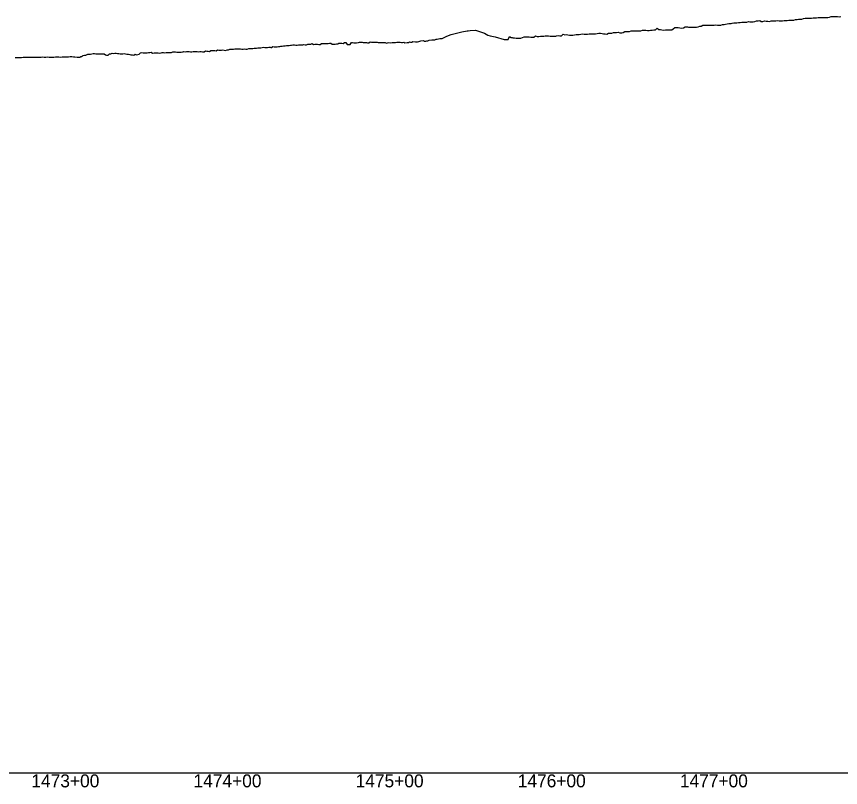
# Model space of a CAD drawing. Extents: x -3793 to 50787, y -1075 to 6138.
# Drawn here: x 34649 to 35158, y 991 to 1467 of the extents above; entities that cross this region are included whole.
import ezdxf

# ---------------------------------------------------------------- set-up
doc = ezdxf.new("R2010")
doc.units = 0
for name, color, linetype in [('RD_DDB_Profile_EX', 7, 'Continuous'), ('RD_DDB_StaTX', 7, 'Continuous'), ('RD_GPK_Profile_Cell', 7, 'Continuous')]:
    doc.layers.add(name, color=color, linetype=linetype)

msp = doc.modelspace()

# ---------------------------------------------------------------- linework, layer by layer
at = {"layer": 'RD_DDB_Profile_EX'}
for points in [[(35035.391651, 1458.13862), (35036.392072, 1458.197585), (35037.392624, 1458.24797), (35038.392171, 1457.89383), (35039.39264, 1458.00756), (35040.392297, 1458.11593), (35041.392767, 1458.152355), (35042.393317, 1458.35763), (35043.384661, 1458.311985), (35044.384306, 1459.4276), (35045.384777, 1458.61194), (35046.385248, 1458.620795), (35047.3858, 1458.393455), (35048.385447, 1458.297135), (35049.577923, 1458.320765), (35050.385572, 1458.406095), (35051.386115, 1458.415175), (35052.386735, 1458.37481), (35053.386472, 1458.46521), (35054.387016, 1459.113685), (35055.387559, 1459.84906), (35056.388103, 1459.853605), (35057.387918, 1459.77194), (35058.388463, 1459.543555), (35059.379832, 1459.36934), (35060.648535, 1459.71543), (35061.649123, 1460.173235), (35062.649712, 1460.31524), (35063.102032, 1460.225095), (35063.650332, 1460.14188), (35064.650978, 1460.0645), (35065.651625, 1460.028575), (35066.652271, 1460.042755), (35067.652917, 1460.002645), (35068.652958, 1460.139925), (35069.653605, 1460.33236), (35070.654251, 1460.661645), (35071.65402, 1460.70826), (35072.654663, 1461.260915), (35073.646164, 1461.3116), (35074.646811, 1461.23453), (35075.647457, 1461.1943), (35076.648105, 1461.22644), (35077.64881, 1461.24122), (35078.649515, 1461.188125), (35079.650279, 1461.24452), (35080.650984, 1461.43227), (35081.651689, 1461.383615), (35082.652394, 1461.339555), (35083.653099, 1461.354775), (35084.653804, 1461.678365), (35085.654509, 1461.78433), (35086.655214, 1461.9716), (35087.655919, 1462.118155), (35088.656624, 1462.21939), (35089.656726, 1462.225675), (35090.150251, 1462.40059), (35090.648374, 1462.54879), (35091.649144, 1462.6502), (35092.649913, 1462.7206), (35093.649725, 1462.726875), (35094.650488, 1462.909215), (35095.651252, 1463.01548), (35096.652016, 1463.121795), (35097.652845, 1463.20908), (35098.653609, 1463.12032), (35099.654373, 1463.12673), (35100.655138, 1463.583505), (35101.655902, 1463.284705), (35102.656666, 1463.256315), (35103.67436, 1463.44282), (35104.658252, 1463.45986), (35105.659076, 1463.95556), (35106.659899, 1464.05714), (35107.651731, 1464.118935), (35108.652561, 1463.459035), (35109.65339, 1463.455975), (35110.65422, 1463.91599), (35111.654437, 1463.73952), (35112.655267, 1463.68632), (35113.656097, 1463.64363), (35114.656927, 1463.98823), (35115.656684, 1463.87447), (35116.657435, 1463.95994), (35117.198469, 1463.98811), (35117.658286, 1464.012205), (35118.659096, 1464.119475), (35119.659905, 1464.059555), (35120.660714, 1464.00611), (35121.661522, 1464.041575), (35122.662403, 1464.088595), (35123.663209, 1464.090485), (35124.664015, 1464.23116), (35125.655921, 1464.32718), (35126.656807, 1464.38526), (35127.656475, 1464.3269), (35128.657279, 1464.313205), (35129.658081, 1464.72684), (35130.722578, 1464.701495), (35131.659816, 1464.951015), (35132.660097, 1464.892395)], [(35132.660097, 1464.892395), (35133.660957, 1464.900315), (35134.661239, 1465.46291), (35135.662175, 1465.653865), (35136.662456, 1465.607115), (35137.663316, 1465.526415), (35138.662445, 1465.617975), (35139.663298, 1465.6584), (35140.654786, 1465.73904), (35141.655646, 1465.731315), (35142.655929, 1465.72287), (35143.656788, 1466.090285), (35144.65717, 1466.10001), (35145.658089, 1465.99261), (35146.658431, 1466.034415), (35147.659349, 1466.08681), (35148.659766, 1466.04076), (35149.660684, 1466.08163), (35150.659875, 1466.273475), (35151.660785, 1466.59689), (35152.661135, 1466.65047), (35153.662118, 1466.54375), (35154.653594, 1466.535375), (35155.653937, 1466.57724), (35156.654854, 1466.48535), (35157.770797, 1466.572485)], [(34830.786577, 1449.565575), (34831.583303, 1449.88433), (34832.379883, 1449.364965), (34833.192176, 1449.563755), (34833.976411, 1449.523175), (34834.996041, 1449.63116), (34835.789167, 1449.39047), (34836.585198, 1449.311505), (34837.380941, 1449.906385), (34838.177206, 1449.94661), (34838.975573, 1449.94499), (34840.00018, 1449.98174), (34840.792242, 1449.940215), (34841.587264, 1450.059835), (34842.381992, 1450.097905), (34843.170731, 1450.0962), (34843.966748, 1449.49954), (34844.996432, 1449.528845), (34845.787405, 1449.645365), (34846.716285, 1449.73166), (34847.375095, 1449.762875), (34848.170633, 1450.118645), (34848.965338, 1450.079485), (34850.001744, 1450.13851), (34850.791406, 1449.978125), (34851.582933, 1450.61042), (34852.376139, 1450.65055), (34853.170143, 1449.419015), (34853.963299, 1449.420005), (34855.007719, 1449.41034), (34855.7957, 1450.672365), (34856.58558, 1450.671125), (34857.377173, 1450.43423), (34858.166618, 1450.3184), (34858.952839, 1450.360615), (34860.240394, 1450.56144), (34860.809871, 1450.874715), (34861.595054, 1450.720905), (34862.376831, 1450.723785), (34863.155227, 1450.68773), (34863.930262, 1450.612995), (34865.059076, 1450.59823), (34865.834863, 1450.447045), (34866.606163, 1450.447845), (34867.376453, 1450.912325), (34868.143378, 1450.87624), (34868.906959, 1450.76379), (34870.093855, 1450.72304), (34870.857894, 1450.80122), (34871.61747, 1450.839655), (34872.376041, 1450.69028), (34873.131264, 1450.617095), (34873.883138, 1450.619605), (34875.129726, 1450.664795), (34875.881788, 1450.593005), (34876.630338, 1450.596055), (34877.375588, 1450.261805), (34878.118439, 1450.37705), (34878.85784, 1450.528825), (34880.167419, 1450.459385), (34880.906729, 1450.535495), (34881.642551, 1450.574625), (34882.375096, 1450.538695), (34883.105259, 1450.54119), (34883.831995, 1450.79865), (34885.20587, 1450.83253), (34885.924891, 1450.72639), (34886.647766, 1450.584815), (34887.367203, 1450.58748), (34888.084554, 1450.6959), (34888.798186, 1450.48375), (34890.238832, 1450.63943), (34890.951715, 1450.607985), (34891.661016, 1451.070745), (34892.366763, 1450.827165), (34893.068983, 1450.795485), (34893.770308, 1451.112325), (34895.280592, 1451.061385), (34895.979361, 1450.95975), (34896.674582, 1451.100735), (34897.366283, 1451.24101), (34898.054489, 1451.449405), (34898.74181, 1451.690525), (34900.32322, 1451.8372), (34901.007611, 1451.431325), (34901.688499, 1451.501775), (34902.36576, 1451.6394), (34903.039422, 1451.641555), (34903.709514, 1452.11404), (34905.371653, 1452.2184), (34906.03747, 1452.218875), (34906.703124, 1452.22031), (34907.365192, 1452.221735), (34908.023705, 1452.75), (34908.678691, 1452.71716), (34910.417706, 1452.998395), (34911.067951, 1453.031315), (34911.718034, 1453.162045), (34914.336831, 1454.24959), (34915.730691, 1454.82847), (34917.275874, 1455.479205)], [(34917.275874, 1455.479205), (34918.902063, 1455.887695), (34922.277505, 1456.801355), (34924.034797, 1457.083775), (34927.279136, 1457.7), (34927.86094, 1457.77561), (34929.168342, 1457.945515), (34932.280834, 1458.198495), (34937.952952, 1456.408505), (34939.993466, 1455.055915), (34941.38505, 1454.72862), (34944.489609, 1454.000375), (34949.973747, 1452.363485), (34950.42761, 1452.40474), (34951.427208, 1452.46138), (34952.427512, 1452.541205), (34953.427815, 1454.258505), (34954.428118, 1453.59353), (34954.909159, 1453.59055), (34955.427628, 1453.54982), (34956.427992, 1453.38682), (34957.428357, 1453.29326), (34958.428721, 1453.343215), (34959.428356, 1453.321555), (34960.428718, 1453.315095), (34961.420337, 1453.626515), (34962.420699, 1454.11885), (34963.420195, 1454.14648), (34964.420554, 1454.15275), (34965.420912, 1454.102695), (34966.421271, 1453.834225), (34967.420862, 1453.8497), (34968.433268, 1453.824145), (34969.421641, 1454.681115), (34970.421955, 1454.393295), (34971.422379, 1454.305905), (34972.422022, 1454.522215), (34973.422444, 1454.4532), (34974.422866, 1454.596575), (34975.423288, 1454.746725), (34976.422917, 1454.693345), (34977.414534, 1454.63116), (34978.414842, 1454.58082), (34979.415262, 1454.574845), (34980.414862, 1454.53369), (34981.415281, 1454.545895), (34981.957377, 1454.572515), (34982.41452, 1454.60821), (34983.415009, 1454.9223), (34984.41468, 1454.781205), (34985.415168, 1454.78755), (34986.415544, 1455.6476), (34987.416032, 1455.41584), (34988.41569, 1455.45742), (34989.416177, 1455.305155), (34990.416664, 1455.14707), (34991.417152, 1455.185555), (34992.4173, 1455.178485), (34993.416608, 1455.31206), (34994.40789, 1455.587705), (34995.481486, 1455.55192), (34996.408365, 1455.597925), (34997.40773, 1455.832455), (34998.407953, 1455.92606), (34999.408178, 1455.664775), (35000.408403, 1455.71393), (35001.40788, 1455.81542), (35002.407001, 1455.92558), (35003.407232, 1455.880185), (35004.407464, 1455.884765), (35005.406857, 1455.93519), (35006.407092, 1456.02354), (35007.407427, 1456.117775), (35008.407662, 1456.30623), (35009.407088, 1456.336035), (35010.398416, 1456.17201), (35011.398724, 1455.913135), (35012.399132, 1455.86296), (35013.398587, 1455.78835), (35014.397871, 1456.38641), (35015.398184, 1456.406165), (35016.398497, 1456.355465), (35017.398906, 1456.759495), (35018.398384, 1456.764955), (35019.398699, 1456.76933), (35020.399015, 1456.88862), (35021.399332, 1456.657815), (35022.529705, 1456.6577), (35023.399286, 1456.66217), (35024.399677, 1457.38383), (35025.400068, 1457.47867), (35026.399484, 1457.36238), (35027.390074, 1457.286895), (35028.390466, 1457.73878), (35029.390859, 1457.73848), (35030.391252, 1457.75724), (35031.390815, 1457.848085), (35032.391296, 1457.76693), (35033.39169, 1457.757245), (35034.392085, 1457.797585), (35035.391651, 1458.13862)], [(34749.884912, 1444.640215), (34750.720179, 1444.601575), (34751.553071, 1444.850705), (34752.047521, 1444.92443), (34752.386379, 1444.975035), (34753.218854, 1444.89468), (34754.051807, 1444.97741), (34754.894017, 1445.00074), (34755.72466, 1445.000205), (34756.556424, 1444.75418), (34757.386677, 1444.753595), (34758.217232, 1444.96061), (34759.045919, 1445.046605), (34759.903742, 1445.070525), (34760.731237, 1444.94581), (34761.559038, 1444.90384), (34762.386964, 1444.98978), (34763.214371, 1444.947855), (34764.042083, 1444.740435), (34764.910789, 1444.77444), (34765.73795, 1445.355245), (34766.56259, 1445.23122), (34767.387418, 1445.148405), (34768.211243, 1445.06941), (34769.035437, 1445.60461), (34769.921791, 1445.63788), (34770.743623, 1445.678665), (34771.566479, 1445.68166), (34772.387673, 1445.51713), (34773.209056, 1446.091655), (34774.028416, 1445.848095), (34774.933139, 1445.881905), (34775.751269, 1445.84069), (34776.569588, 1446.16772), (34777.387915, 1445.884265), (34778.205593, 1445.72046), (34779.095739, 1446.010455), (34779.941981, 1446.05936), (34780.759294, 1446.4291), (34781.573773, 1446.46972), (34782.388322, 1446.510345), (34783.201728, 1446.513075), (34784.01539, 1446.634995), (34784.954863, 1446.659975), (34785.76796, 1446.784195), (34786.578208, 1446.784105), (34787.380426, 1446.74345), (34788.189627, 1446.54374), (34788.999074, 1446.50318), (34789.959865, 1446.597125), (34790.766783, 1446.556665), (34791.574638, 1446.519785), (34792.619848, 1446.79727), (34793.186707, 1446.88234), (34793.990451, 1446.88553), (34794.97383, 1446.932815), (34795.776287, 1447.01312), (34796.578693, 1447.05331), (34797.380869, 1447.176745), (34798.182126, 1447.25693), (34798.983331, 1447.337105), (34799.985705, 1447.344285), (34800.786255, 1447.4668), (34801.583774, 1447.626325), (34802.38124, 1447.54666), (34803.179887, 1447.50423), (34803.978303, 1447.424465), (34804.994831, 1447.625795), (34805.788641, 1447.622105), (34806.143957, 1447.60265), (34806.584563, 1447.57865), (34807.382319, 1448.057475), (34808.181149, 1447.934755), (34808.981949, 1447.931655), (34809.992859, 1447.87962), (34810.789823, 1448.07901), (34811.585703, 1448.116295), (34812.383392, 1448.23614), (34813.182176, 1448.233745), (34813.982963, 1448.511145), (34814.994184, 1448.567955), (34815.791066, 1448.76728), (34816.586845, 1448.7652), (34817.384465, 1448.80526), (34818.1832, 1449.04274), (34818.976029, 1449.000995), (34819.668067, 1449.095045), (34819.987564, 1449.13852), (34820.784491, 1449.138905), (34821.580151, 1448.93727), (34822.377746, 1448.97461), (34823.175968, 1449.09474), (34823.976315, 1449.212215), (34824.990175, 1449.198945), (34825.786592, 1449.199305), (34826.581719, 1449.436165), (34827.378816, 1449.23485), (34828.176552, 1449.195325), (34828.976451, 1449.552505), (34829.992841, 1449.52736), (34830.786577, 1449.565575)], [(34663.370863, 1441.51449), (34664.37154, 1441.61552), (34665.371775, 1441.66604), (34666.372009, 1441.62643), (34667.372788, 1441.59916), (34668.373021, 1441.64973), (34669.373252, 1441.61031), (34670.373918, 1441.54315), (34671.374277, 1441.554535), (34672.374978, 1441.62692), (34673.375247, 1441.7879), (34674.375515, 1441.73866), (34675.376321, 1441.652395), (34676.376588, 1441.64278), (34677.377278, 1441.695585), (34678.377543, 1441.7593), (34679.377919, 1441.729215), (34680.378604, 1441.800395), (34681.378866, 1441.819205), (34682.379128, 1441.909205), (34683.37992, 1441.88744), (34684.426975, 1441.79921), (34685.163346, 1441.802505), (34686.689898, 1441.517985), (34687.219927, 1441.59729), (34688.278815, 1441.606305), (34688.887525, 1441.85095), (34689.381148, 1441.886085), (34689.908341, 1442.2805), (34690.280614, 1442.51247), (34691.216133, 1442.750345), (34691.934839, 1442.67898), (34693.239508, 1443.372185), (34694.090567, 1443.32799), (34694.841757, 1443.333205), (34695.690362, 1443.62888), (34696.540514, 1443.71573), (34697.389832, 1443.75669), (34698.239942, 1443.67026), (34699.088765, 1443.62991), (34699.84567, 1443.619755), (34700.693204, 1443.576005), (34701.541446, 1443.57466), (34702.390398, 1443.658225), (34703.238969, 1443.6603), (34704.088424, 1442.937405), (34704.847638, 1442.874855), (34705.694697, 1442.87339), (34706.543219, 1443.55362), (34707.390786, 1443.594825), (34708.239067, 1443.97531), (34709.088065, 1443.88946), (34709.849633, 1443.99273), (34710.697893, 1444.037085), (34711.544263, 1443.866455), (34712.391343, 1443.865325), (34713.237926, 1443.65599), (34714.085298, 1443.52775), (34714.854946, 1443.51812), (34715.699976, 1443.81291), (34716.545623, 1443.557955), (34717.391708, 1443.4759), (34718.23765, 1443.432365), (34719.084208, 1443.09267), (34719.858001, 1443.08362), (34720.702188, 1442.95551), (34721.547763, 1442.831755), (34722.392247, 1443.46376), (34723.237353, 1443.082315), (34724.081008, 1443.08511), (34724.999302, 1443.321615), (34725.706251, 1444.275655), (34726.549256, 1444.35913), (34727.392777, 1444.31611), (34728.235676, 1444.191975), (34729.079271, 1444.19109), (34729.867932, 1444.243955), (34730.709201, 1444.32717), (34731.551768, 1444.37179), (34732.393112, 1444.539145), (34733.234975, 1443.94908), (34734.077358, 1444.116405), (34734.872176, 1444.146505), (34735.705524, 1444.31724), (34736.545113, 1444.190245), (34737.385224, 1444.10518), (34738.523411, 1444.266295), (34739.064827, 1444.40106), (34739.871086, 1444.40733), (34740.708891, 1444.196995), (34741.547908, 1444.3257), (34742.38556, 1444.408675), (34743.223624, 1444.324115), (34744.059971, 1444.452645), (34744.879325, 1444.48368), (34745.714489, 1444.775345), (34746.550068, 1444.73283), (34747.385885, 1444.735585), (34748.22131, 1444.693085), (34749.05715, 1444.608795), (34749.884912, 1444.640215)], [(34648.366273, 1441.366615), (34649.366958, 1441.36864), (34650.367166, 1441.3599), (34651.366106, 1441.339845), (34652.366309, 1441.340255), (34653.366512, 1441.44067), (34654.367169, 1441.45216), (34655.367475, 1441.49048), (34656.368128, 1441.464665), (34657.378756, 1441.547215), (34658.368568, 1441.62771), (34659.369362, 1441.499325), (34660.3696, 1441.45945), (34661.369838, 1441.579245), (34662.37052, 1441.53314), (34663.370863, 1441.51449)]]:
    msp.add_lwpolyline(points, dxfattribs=at)
at = {"layer": 'RD_GPK_Profile_Cell'}
msp.add_line((1000, 1000), (46600, 1000), dxfattribs=at)

# ---------------------------------------------------------------- texts
at = {"layer": 'RD_DDB_StaTX'}
for s, p in [('1473+00', (34658.415471, 991)), ('1474+00', (34758.415471, 991)), ('1475+00', (34858.415471, 991)), ('1476+00', (34958.415471, 991)), ('1477+00', (35058.415471, 991))]:
    msp.add_text(s, height=8, dxfattribs=at).set_placement(p)

doc.saveas('drawing.dxf')
